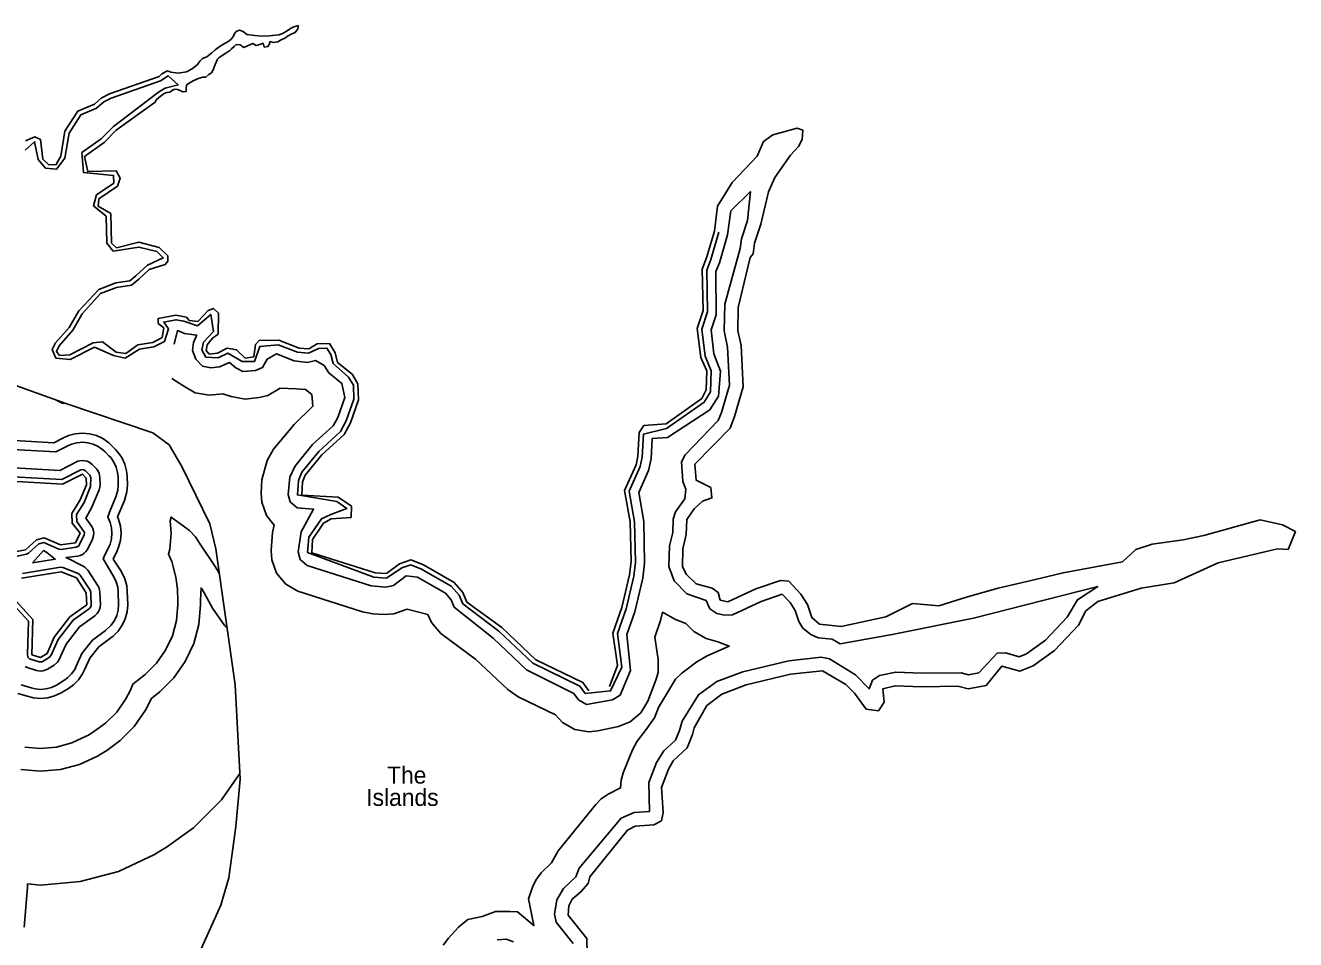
# Model space of a CAD drawing. Extents: x 2532689 to 2764727, y 536648 to 732970.
# Drawn here: x 2751212 to 2762374, y 663498 to 671530 of the extents above; entities that cross this region are included whole.
import ezdxf

# ---------------------------------------------------------------- set-up
doc = ezdxf.new("R2010")
doc.units = 0
for name, color, linetype in [('Exist Boundary Political CountyLine', 7, 'Continuous'), ('Exist Hydrographic Buffer Line', 7, 'Continuous'), ('Exist Hydrographic Island Label', 7, 'Continuous'), ('Exist Hydrographic River Shore', 7, 'Continuous')]:
    doc.layers.add(name, color=color, linetype=linetype)

msp = doc.modelspace()

# ---------------------------------------------------------------- linework, layer by layer
at = {"layer": 'Exist Boundary Political CountyLine'}
msp.add_lwpolyline([(2749694, 656989), (2751226, 659713), (2752162, 662098), (2752928, 663800), (2753000, 664039), (2753060, 664490), (2753098, 664907), (2753055, 665737), (2752885, 666930), (2752832, 667151), (2752587, 667653), (2752475, 667844), (2752332, 667951), (2751566, 668207), (2750970, 668420)], dxfattribs=at)
at = {"layer": 'Exist Hydrographic Buffer Line'}
for points in [[(2751209, 670433), (2751292, 670508), (2751325, 670350), (2751389, 670275), (2751485, 670267), (2751558, 670362), (2751597, 670584), (2751698, 670745), (2751835, 670802), (2751900, 670857), (2751966, 670890), (2752399, 671043), (2752466, 671088), (2752554, 671007), (2752439, 670979), (2752381, 670944), (2751985, 670642), (2751877, 670532)], [(2751877, 670532), (2751708, 670412), (2751721, 670237), (2751987, 670212), (2751988, 670144), (2751835, 670040), (2751811, 669945), (2751922, 669853), (2751928, 669616), (2751983, 669547), (2752209, 669582), (2752366, 669542), (2752423, 669488), (2752285, 669422), (2752183, 669329), (2752128, 669285), (2752005, 669268), (2751857, 669210), (2751680, 669023), (2751596, 668875), (2751477, 668742), (2751448, 668682), (2751478, 668606), (2751604, 668594), (2751819, 668702), (2751985, 668628), (2752087, 668607), (2752215, 668686), (2752339, 668706), (2752433, 668752), (2752468, 668863), (2752428, 668923), (2752534, 668943), (2752605, 668930), (2752725, 668889), (2752840, 668990), (2752866, 668839), (2752777, 668747), (2752761, 668678), (2752796, 668615), (2752906, 668610), (2752991, 668651), (2753117, 668578), (2753224, 668577), (2753271, 668708), (2753433, 668724), (2753603, 668658), (2753698, 668649), (2753787, 668692), (2753861, 668695), (2753897, 668637), (2753915, 668559), (2754052, 668438), (2754095, 668369), (2754098, 668246), (2754031, 668054), (2753980, 667961), (2753790, 667787), (2753640, 667603), (2753611, 667532), (2753602, 667405), (2753947, 667346), (2754037, 667285), (2753895, 667233), (2753813, 667193), (2753703, 667034), (2753690, 666899), (2754273, 666681), (2754384, 666674), (2754519, 666764), (2754598, 666791), (2754692, 666753), (2754953, 666604), (2755023, 666525), (2755055, 666448), (2755373, 666208), (2755670, 665926), (2756085, 665724), (2756131, 665659), (2756354, 665683), (2756453, 665891), (2756416, 666186), (2756490, 666403), (2756559, 666692), (2756574, 666815), (2756565, 667169), (2756518, 667437), (2756615, 667653), (2756632, 667737), (2756644, 667939), (2756847, 667988), (2757178, 668218), (2757231, 668309), (2757239, 668495), (2757185, 668623), (2757155, 668862), (2757207, 669013), (2757199, 669380), (2757236, 669473), (2757305, 669712)], [(2752518, 668728), (2752547, 668849), (2752611, 668823), (2752694, 668812), (2752717, 668809), (2752712, 668797), (2752690, 668743), (2752681, 668672), (2752708, 668596), (2752767, 668537), (2752842, 668521), (2752916, 668531), (2753004, 668568), (2753062, 668520), (2753123, 668489), (2753235, 668498), (2753296, 668525), (2753337, 668596), (2753419, 668643), (2753574, 668583), (2753692, 668569), (2753761, 668585), (2753837, 668541), (2753877, 668476), (2753991, 668384), (2754018, 668259), (2753958, 668086), (2753917, 668012), (2753736, 667846), (2753578, 667653), (2753536, 667561), (2753522, 667409), (2753538, 667343), (2753601, 667290), (2753744, 667278), (2753636, 667079), (2753610, 666903), (2753626, 666837), (2753689, 666784), (2754249, 666605), (2754379, 666594), (2754446, 666610), (2754557, 666693), (2754657, 666681), (2754902, 666541), (2754954, 666483), (2754981, 666417), (2755321, 666147), (2755615, 665868), (2756031, 665661), (2756071, 665605), (2756142, 665564), (2756371, 665605), (2756437, 665645), (2756528, 665862), (2756498, 666178), (2756566, 666378), (2756637, 666674), (2756653, 666806), (2756645, 667171), (2756601, 667426), (2756688, 667620), (2756711, 667722), (2756721, 667899), (2756853, 667908), (2757225, 668153), (2757302, 668273), (2757319, 668493), (2757263, 668645), (2757237, 668854), (2757282, 668987), (2757280, 669366), (2757310, 669443), (2757382, 669689), (2757411, 669900), (2757583, 670070), (2757558, 669815), (2757506, 669653), (2757492, 669570), (2757359, 669080), (2757353, 668846), (2757383, 668702), (2757398, 668368), (2757329, 668130), (2757301, 668058), (2757009, 667757), (2756977, 667694), (2756988, 667523), (2757015, 667456), (2757006, 667370), (2756925, 667255), (2756904, 667192), (2756900, 667073), (2756873, 666958), (2756865, 666776), (2756914, 666650), (2757023, 666536), (2757193, 666476), (2757226, 666404), (2757289, 666364)], [(2752498, 668426), (2752596, 668365), (2752704, 668302), (2752827, 668280), (2752947, 668293), (2753021, 668269), (2753144, 668247), (2753265, 668260), (2753342, 668279), (2753451, 668341), (2753590, 668336), (2753674, 668330), (2753728, 668288), (2753738, 668184), (2753574, 668023), (2753392, 667805), (2753335, 667706), (2753289, 667536), (2753283, 667421), (2753288, 667340), (2753330, 667223), (2753399, 667138), (2753382, 667075), (2753371, 666916), (2753376, 666835), (2753418, 666717), (2753499, 666621), (2753607, 666559), (2754175, 666376), (2754265, 666360), (2754365, 666354), (2754449, 666359), (2754566, 666402), (2754748, 666353), (2754780, 666283), (2754861, 666187), (2755167, 665962), (2755450, 665694), (2755541, 665631), (2755871, 665472), (2755932, 665406), (2756040, 665344), (2756163, 665322), (2756241, 665331), (2756423, 665371), (2756525, 665410), (2756621, 665491), (2756681, 665592), (2756752, 665776), (2756771, 665843), (2756772, 665957), (2756744, 666156), (2756793, 666300), (2756811, 666374), (2756926, 666311), (2757015, 666275), (2757087, 666205), (2757195, 666142), (2757297, 666115), (2757397, 666076), (2757204, 665990), (2757112, 665939), (2756981, 665839), (2756924, 665785), (2756776, 665537), (2756739, 665446), (2756659, 665332), (2756588, 665240), (2756548, 665166), (2756466, 664964), (2756448, 664897), (2756442, 664830), (2756333, 664775), (2756272, 664734), (2756224, 664685), (2755893, 664277), (2755834, 664173), (2755743, 664085), (2755698, 664019), (2755667, 663958), (2755633, 663856), (2755681, 663620), (2755536, 663742), (2755468, 663743), (2755343, 663743), (2755225, 663701), (2755101, 663673), (2755018, 663606), (2754929, 663511), (2754883, 663449)], [(2751488, 668235), (2751534, 668210)], [(2751534, 668210), (2751553, 668211)], [(2752009, 667648), (2751989, 667692), (2751961, 667732), (2751946, 667748), (2751912, 667783), (2751892, 667802), (2751852, 667830), (2751808, 667850), (2751761, 667863), (2751712, 667867), (2751664, 667863), (2751616, 667850), (2751584, 667836), (2751479, 667782), (2751099, 667804)], [(2751983, 666841), (2752017, 666912), (2752030, 666944), (2752047, 667005), (2752052, 667068), (2752047, 667130), (2752030, 667191), (2752021, 667212), (2752081, 667356), (2752103, 667431), (2752108, 667493), (2752106, 667565), (2752101, 667615), (2752084, 667676), (2752058, 667732), (2752022, 667784), (2752003, 667804), (2751969, 667839), (2751944, 667863), (2751892, 667899), (2751835, 667926), (2751775, 667942), (2751712, 667947), (2751649, 667942), (2751589, 667926), (2751547, 667907), (2751462, 667863), (2751116, 667883)], [(2751064, 667646), (2751513, 667620), (2751671, 667700), (2751691, 667705), (2751712, 667707), (2751733, 667705), (2751753, 667700), (2751772, 667691), (2751798, 667671), (2751838, 667630), (2751850, 667612), (2751859, 667594), (2751866, 667557), (2751868, 667493), (2751866, 667473), (2751859, 667448), (2751796, 667297), (2751742, 667199), (2751796, 667128), (2751805, 667109), (2751810, 667088), (2751812, 667068), (2751810, 667047), (2751800, 667016), (2751756, 666924), (2751744, 666907), (2751729, 666892), (2751712, 666880), (2751693, 666871), (2751669, 666865), (2751569, 666854), (2751720, 666779), (2751737, 666768), (2751760, 666742), (2751851, 666604), (2751860, 666586), (2751867, 666549), (2751871, 666440), (2751869, 666419), (2751864, 666399), (2751855, 666380), (2751843, 666363), (2751822, 666343), (2751687, 666245), (2751569, 666093), (2751506, 665952), (2751494, 665934), (2751465, 665909), (2751405, 665873), (2751386, 665864), (2751366, 665858), (2751345, 665857), (2751310, 665862), (2751228, 665887), (2751209, 665896)], [(2751173, 665737), (2751263, 665709), (2751297, 665701), (2751345, 665696), (2751394, 665701), (2751441, 665713), (2751485, 665734), (2751549, 665773), (2751582, 665797), (2751617, 665832), (2751645, 665872), (2751659, 665899), (2751707, 666011), (2751800, 666129), (2751916, 666214), (2751966, 666260), (2751994, 666300), (2752014, 666344), (2752027, 666391), (2752031, 666440), (2752027, 666555), (2752023, 666593), (2752010, 666640), (2751990, 666684), (2751895, 666844), (2751905, 666863), (2751945, 666947), (2751955, 666972), (2751968, 667019), (2751972, 667068), (2751968, 667116), (2751955, 667163), (2751935, 667208), (2751952, 667253), (2752007, 667387), (2752024, 667445), (2752028, 667493), (2752026, 667562), (2752022, 667601), (2752009, 667648)], [(2751128, 666864), (2751221, 666884), (2751239, 666893), (2751330, 666974), (2751373, 666986), (2751504, 666929), (2751526, 666926), (2751658, 666944), (2751678, 666953), (2751728, 667050), (2751732, 667075), (2751663, 667171), (2751661, 667231), (2751727, 667339), (2751785, 667478), (2751786, 667554), (2751777, 667578), (2751741, 667615), (2751719, 667627), (2751698, 667625), (2751531, 667539), (2751047, 667567)], [(2751206, 665189), (2751345, 665176), (2751484, 665189), (2751619, 665225), (2751745, 665284), (2751765, 665295), (2751822, 665331), (2751916, 665399), (2752015, 665497), (2752095, 665612), (2752135, 665690), (2752157, 665742), (2752223, 665794), (2752265, 665827), (2752364, 665926), (2752444, 666040), (2752503, 666166), (2752539, 666301), (2752551, 666440), (2752551, 666470), (2752547, 666575), (2752535, 666683), (2752499, 666818), (2752468, 666884), (2752480, 666929), (2752492, 667068), (2752483, 667176), (2752492, 667209), (2752654, 667093), (2752707, 667035), (2752741, 666980), (2752879, 666776), (2752916, 666712)], [(2751274, 666809), (2751370, 666916), (2751400, 666898), (2751474, 666841), (2751274, 666809)], [(2750985, 666570), (2751238, 666294), (2751229, 666001), (2751234, 665980), (2751249, 665965), (2751333, 665938), (2751359, 665939), (2751423, 665978), (2751439, 665996), (2751500, 666135), (2751631, 666303), (2751775, 666407), (2751789, 666426), (2751787, 666546), (2751780, 666567), (2751693, 666698), (2751675, 666713), (2751541, 666766), (2751520, 666769), (2751185, 666714)], [(2751146, 665661), (2751240, 665632), (2751283, 665622), (2751345, 665616), (2751408, 665622), (2751468, 665638), (2751525, 665665), (2751591, 665705), (2751634, 665736), (2751678, 665780), (2751714, 665832), (2751732, 665867), (2751777, 665969), (2751856, 666070), (2751963, 666149), (2751983, 666164), (2752027, 666208), (2752063, 666260), (2752089, 666317), (2752106, 666377), (2752111, 666440), (2752107, 666558), (2752102, 666607), (2752085, 666668), (2752059, 666724), (2752047, 666743), (2751983, 666841)], [(2751171, 664992), (2751345, 664976), (2751519, 664992), (2751687, 665037), (2751845, 665110), (2751870, 665125), (2751927, 665160), (2752045, 665246), (2752168, 665369), (2752268, 665512), (2752319, 665616), (2752341, 665632), (2752394, 665674), (2752517, 665797), (2752617, 665940), (2752691, 666098), (2752736, 666266), (2752751, 666440), (2752750, 666478), (2752756, 666588), (2752782, 666544), (2752857, 666410), (2752964, 666254), (2752984, 666234)], [(2757289, 666364), (2757356, 666347), (2757426, 666351), (2757677, 666467), (2757862, 666531), (2757931, 666458), (2757977, 666390), (2758008, 666291), (2758045, 666234), (2758114, 666177), (2758177, 666150), (2758302, 666136), (2758371, 666097), (2758829, 666177), (2759544, 666321), (2760635, 666599), (2760458, 666483), (2760367, 666330), (2760176, 666129), (2760009, 666008), (2759945, 665982), (2759826, 666016), (2759751, 666014), (2759590, 665841), (2759501, 665825), (2759434, 665841), (2759090, 665838), (2758860, 665848), (2758717, 665817), (2758655, 665778), (2758627, 665701), (2758507, 665824), (2758278, 665964), (2758204, 665980), (2757922, 665948), (2757517, 665851), (2757289, 665766), (2757127, 665648), (2756984, 665418), (2756959, 665336), (2756925, 665251), (2756823, 665156), (2756759, 665052), (2756690, 664878), (2756695, 664624), (2756560, 664613), (2756446, 664563), (2756079, 664126), (2756048, 664048), (2755941, 663946), (2755881, 663848), (2755861, 663721), (2755876, 663651), (2756025, 663464)], [(2751200, 663606), (2751230, 663954), (2751230, 663987), (2751345, 663976), (2751693, 664007), (2752029, 664097), (2752345, 664244), (2752394, 664274), (2752451, 664309), (2752688, 664480), (2752934, 664726), (2753095, 664956)], [(2755501, 663477), (2755438, 663500), (2755356, 663495)]]:
    msp.add_lwpolyline(points, dxfattribs=at)
at = {"layer": 'Exist Hydrographic River Shore'}
for points in [[(2753613, 671530), (2753606, 671499), (2753581, 671468), (2753546, 671453), (2753515, 671435), (2753497, 671421), (2753452, 671399), (2753429, 671384), (2753389, 671380), (2753361, 671387), (2753358, 671367), (2753343, 671344), (2753311, 671339), (2753300, 671373), (2753272, 671361), (2753240, 671352), (2753210, 671371), (2753131, 671336), (2753100, 671360), (2753064, 671361), (2753045, 671344), (2753022, 671323), (2753009, 671309), (2752973, 671285), (2752915, 671249), (2752899, 671232), (2752878, 671185), (2752862, 671138), (2752847, 671114), (2752823, 671099), (2752796, 671076), (2752772, 671075), (2752740, 671067), (2752693, 671045), (2752666, 671030), (2752643, 671015), (2752627, 671007), (2752624, 670968), (2752623, 670948), (2752591, 670947), (2752573, 670958), (2752547, 670967), (2752526, 670970), (2752505, 670961), (2752480, 670942), (2752454, 670941), (2752430, 670930), (2752407, 670913), (2752384, 670896), (2752361, 670875), (2752353, 670855)], [(2752386, 671081), (2752411, 671104), (2752460, 671130), (2752491, 671119), (2752553, 671110), (2752628, 671123), (2752677, 671147), (2752724, 671185), (2752744, 671216), (2752769, 671239), (2752807, 671254), (2752851, 671290), (2752878, 671315), (2752923, 671347), (2752968, 671373), (2752999, 671392), (2753022, 671413), (2753039, 671434), (2753046, 671454), (2753064, 671475), (2753093, 671488), (2753124, 671475), (2753158, 671451), (2753227, 671442), (2753289, 671436), (2753353, 671437), (2753383, 671442), (2753440, 671448), (2753466, 671455), (2753482, 671464), (2753511, 671483), (2753542, 671503), (2753570, 671516), (2753613, 671530)], [(2751523, 670381), (2751559, 670599), (2751671, 670777), (2751820, 670839), (2751877, 670891), (2751951, 670927), (2752386, 671081)], [(2752353, 670855), (2752009, 670610), (2751903, 670501), (2751731, 670379)], [(2751211, 670516), (2751293, 670552), (2751344, 670528), (2751365, 670355), (2751417, 670304), (2751483, 670307), (2751523, 670381)], [(2756345, 665722), (2756416, 665906), (2756375, 666190), (2756452, 666416), (2756520, 666701), (2756534, 666820), (2756525, 667168), (2756476, 667442), (2756578, 667669), (2756593, 667745), (2756604, 667953), (2756645, 668013), (2756844, 668028), (2757155, 668251), (2757195, 668328), (2757199, 668495), (2757146, 668612), (2757114, 668866), (2757169, 669026), (2757159, 669387), (2757198, 669487), (2757267, 669723), (2757295, 669941), (2757423, 670150), (2757642, 670382), (2757697, 670509), (2757779, 670568), (2757994, 670626), (2758045, 670608)], [(2758382, 666248), (2758190, 666270), (2758122, 666326), (2758086, 666443), (2758025, 666532), (2757922, 666646), (2757847, 666653), (2757632, 666579), (2757385, 666464), (2757318, 666481), (2757299, 666546), (2757248, 666586), (2757106, 666623), (2757020, 666705), (2756985, 666773), (2756989, 666930), (2757019, 667056), (2757024, 667188), (2757088, 667282), (2757162, 667351), (2757245, 667378), (2757234, 667469), (2757107, 667533), (2757095, 667674), (2757404, 667991), (2757443, 668092), (2757519, 668354), (2757502, 668718), (2757473, 668845), (2757476, 669052), (2757582, 669490), (2757606, 669523), (2757620, 669616), (2757674, 669782), (2757742, 670067), (2757797, 670194), (2757934, 670390), (2758007, 670466), (2758039, 670526), (2758045, 670608)], [(2751731, 670379), (2751760, 670246), (2752010, 670253), (2752045, 670188), (2752022, 670118), (2751858, 670007), (2751851, 669941), (2751961, 669876), (2751968, 669617), (2752011, 669576), (2752209, 669624), (2752386, 669578), (2752462, 669506), (2752464, 669457), (2752440, 669429), (2752299, 669384), (2752209, 669299), (2752144, 669247), (2752011, 669228), (2751871, 669173), (2751709, 668996), (2751629, 668851), (2751507, 668715), (2751484, 668665), (2751510, 668630)], [(2751510, 668630), (2751602, 668634), (2751807, 668740), (2751890, 668750), (2752009, 668660), (2752093, 668647), (2752199, 668723), (2752332, 668745), (2752414, 668788), (2752429, 668871), (2752378, 668911), (2752377, 668954), (2752534, 668983), (2752626, 668967), (2752652, 668936), (2752728, 668929), (2752817, 669024), (2752866, 669043), (2752909, 669002), (2752906, 668818), (2752856, 668783), (2752808, 668722), (2752801, 668672), (2752827, 668640), (2752901, 668650), (2752984, 668693), (2753067, 668680), (2753144, 668607), (2753219, 668617), (2753233, 668726), (2753266, 668760), (2753440, 668764), (2753617, 668695), (2753701, 668689), (2753775, 668731), (2753883, 668736), (2753935, 668652), (2753954, 668568), (2754082, 668465), (2754134, 668381), (2754138, 668240), (2754068, 668037), (2754012, 667936), (2753817, 667758), (2753671, 667578), (2753648, 667518), (2753642, 667403), (2753960, 667386), (2754078, 667305), (2754073, 667207), (2753898, 667193), (2753832, 667157), (2753736, 667012), (2753730, 666897)], [(2751121, 666903), (2751212, 666923), (2751310, 667009), (2751376, 667028), (2751520, 666965), (2751652, 666984), (2751692, 667068), (2751623, 667157), (2751621, 667242), (2751693, 667360), (2751748, 667493), (2751746, 667552), (2751712, 667587), (2751539, 667498), (2751038, 667527)], [(2758382, 666248), (2758774, 666334), (2759006, 666450), (2759238, 666430), (2759490, 666508), (2759761, 666585), (2760051, 666653), (2760331, 666721), (2760853, 666817), (2760969, 666924), (2761115, 666972), (2761385, 667011), (2761569, 667049), (2762062, 667185), (2762258, 667141), (2762374, 667082)], [(2762374, 667082), (2762308, 666925)], [(2753730, 666897), (2754285, 666719), (2754386, 666713), (2754500, 666800), (2754599, 666834), (2754709, 666789), (2754979, 666636), (2755057, 666547), (2755092, 666463), (2755398, 666239), (2755697, 665955), (2756111, 665755), (2756163, 665682)], [(2760636, 666467), (2761017, 666584), (2761307, 666632), (2761694, 666809), (2762216, 666932), (2762308, 666925)], [(2751012, 666600), (2751278, 666309), (2751269, 666000), (2751345, 665976), (2751402, 666012), (2751465, 666155), (2751603, 666332), (2751751, 666440), (2751747, 666544), (2751660, 666676), (2751526, 666729), (2751177, 666672)], [(2758710, 665506), (2758758, 665583), (2758747, 665701), (2758854, 665728), (2759088, 665718), (2759405, 665724), (2759497, 665702), (2759655, 665731), (2759792, 665901), (2759952, 665855), (2760067, 665902), (2760255, 666038), (2760466, 666260), (2760530, 666387), (2760636, 666467)], [(2756802, 664834), (2756864, 664995), (2756904, 665068), (2757026, 665182), (2757073, 665298), (2757088, 665358), (2757200, 665553), (2757331, 665654), (2757545, 665735), (2757935, 665829), (2758217, 665860), (2758421, 665740), (2758498, 665662), (2758601, 665521), (2758710, 665506)], [(2755987, 663793), (2756018, 663854), (2756092, 663916), (2756157, 663991), (2756172, 664050), (2756503, 664458), (2756569, 664493), (2756735, 664507), (2756801, 664542), (2756816, 664615), (2756802, 664834)], [(2756243, 662144), (2756237, 662184), (2756065, 662355), (2756030, 662419), (2755991, 662638), (2756037, 662813), (2756126, 662916), (2756158, 662966), (2756144, 663507), (2755980, 663711), (2755987, 663793)]]:
    msp.add_lwpolyline(points, dxfattribs=at)

# ---------------------------------------------------------------- texts
at = {"layer": 'Exist Hydrographic Island Label'}
for s, p in [('The', (2754390, 664868)), ('Islands', (2754207, 664672))]:
    msp.add_text(s, height=150, dxfattribs=at).set_placement(p)

doc.saveas('drawing.dxf')
